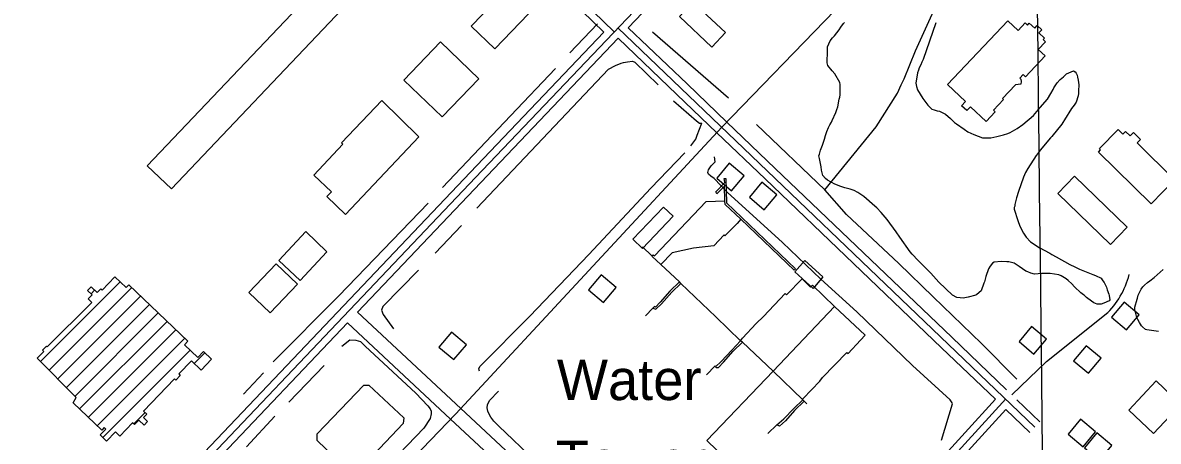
# Model space of a CAD drawing. Extents: x 3683613 to 3738215, y 469626 to 495384.
# Drawn here: x 3696217 to 3698541, y 485823 to 486680 of the extents above; entities that cross this region are included whole.
import ezdxf

# ---------------------------------------------------------------- set-up
doc = ezdxf.new("R2010")
doc.units = 0
for name, color, linetype in [('V-BLDG-OTLN', 7, 'Continuous'), ('V-DOMW-IDEN', 7, 'Continuous'), ('V-GRID-MAJR', 7, 'Continuous'), ('V-ROAD-CNTR', 7, 'Continuous'), ('V-SITE-VEGE', 7, 'Continuous'), ('V-TOPO-SHOR', 7, 'Continuous'), ('V-UTIL-LINE', 7, 'Continuous')]:
    doc.layers.add(name, color=color, linetype=linetype)

msp = doc.modelspace()

# ---------------------------------------------------------------- linework, layer by layer
at = {"layer": 'V-BLDG-OTLN'}
for p, q in [((3696253.578165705, 485986.4702796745), (3696416.3772121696, 486149.26932613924)), ((3696271.1881730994, 485968.7249480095), (3696440.186586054, 486137.72336096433)), ((3696356.9137398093, 486125.16119283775), (3696364.1623120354, 486132.4097650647)), ((3696288.798180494, 485950.9796163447), (3696458.236097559, 486120.4175334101)), ((3696306.408187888, 485933.23428467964), (3696476.285609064, 486103.1117058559)), ((3696324.0181952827, 485915.4889530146), (3696494.3351205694, 486085.8058783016)), ((3696333.3694590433, 485889.4848777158), (3696512.3846320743, 486068.5000507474)), ((3696351.476572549, 485872.2366521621), (3696530.4341435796, 486051.19422319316)), ((3696369.5836860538, 485854.9884266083), (3696548.483655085, 486033.88839563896)), ((3696380.8390773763, 485830.8884788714), (3696559.6485411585, 486009.6979426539)), ((3696567.8736414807, 485982.5677039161), (3696589.558411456, 486004.25247389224)), ((3696444.118309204, 485858.81237164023), (3696467.4145345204, 485882.1085969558))]:
    msp.add_line(p, q, dxfattribs=at)
for points in [[(3696820.2090000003, 486753.623), (3696869.848, 486706.957), (3696521.369, 486339.74100000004), (3696471.951, 486386.63800000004)], [(3697135.052, 486672.78), (3697203.494, 486744.53), (3697252.075, 486698.19), (3697183.6350000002, 486626.44)], [(3697561.18, 486692.408), (3697588.94, 486721.902), (3697655.383, 486659.364), (3697627.623, 486629.868)], [(3698109.855, 486553.396), (3698233.5810000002, 486683.641), (3698254.342, 486663.919), (3698268.876, 486679.217), (3698273.447, 486674.871), (3698277.2320000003, 486678.859), (3698288.353, 486668.295), (3698293.6240000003, 486673.84500000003), (3698302.9450000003, 486664.992), (3698297.094, 486658.835), (3698308.657, 486647.856), (3698305.965, 486645.026), (3698310.573, 486640.647), (3698295.738, 486625.02900000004), (3698309.861, 486611.615), (3698269.288, 486568.90400000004), (3698264.444, 486573.503), (3698257.772, 486566.481), (3698260.219, 486564.156), (3698260.903, 486559.094), (3698259.957, 486553.892), (3698248.841, 486552.46), (3698222.649, 486524.886), (3698224.805, 486522.836), (3698204.106, 486501.047), (3698207.764, 486497.574), (3698188.865, 486477.68), (3698157.068, 486507.88800000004), (3698149.396, 486499.81), (3698138.836, 486509.841), (3698146.838, 486518.265)], [(3697075.75, 486487.086), (3696997.2460000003, 486562.352), (3697072.066, 486640.391), (3697150.5700000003, 486565.125)], [(3697028.063, 486446.054), (3696877.555, 486287.478), (3696839.339, 486323.75), (3696848.713, 486333.62700000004), (3696812.6380000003, 486367.868), (3696872.4450000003, 486430.88300000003), (3696869.4080000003, 486433.762), (3696951.725, 486520.493)], [(3698498.088, 486433.789), (3698574.8680000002, 486358.498), (3698526.609, 486309.28500000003), (3698418.71, 486415.093), (3698423.236, 486419.711), (3698420.731, 486422.169), (3698459.099, 486461.294), (3698468.933, 486451.647), (3698474.225, 486457.044), (3698483.552, 486447.895), (3698490.427, 486454.902), (3698504.8880000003, 486440.719)], [(3697663.148164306, 486392.27441236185), (3697637.4201643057, 486361.6464123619), (3697668.0471643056, 486335.9184123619), (3697693.776164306, 486366.54541236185)], [(3698443.27, 486226.177), (3698335.506, 486329.949), (3698369.64, 486365.396), (3698477.4020000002, 486261.62200000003)], [(3697730.0522895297, 486353.2470059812), (3697704.32428953, 486322.6190059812), (3697734.95128953, 486296.8910059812), (3697760.6802895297, 486327.5180059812)], [(3697548.66, 486284.023), (3697485.776, 486217.733), (3697466.017, 486236.476), (3697528.633, 486302.50800000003)], [(3696796.1780000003, 486252.506), (3696839.557, 486211.11600000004), (3696785.201, 486152.23600000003), (3696741.1520000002, 486192.903)], [(3696735.477, 486186.358), (3696779.286, 486144.72000000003), (3696723.339, 486085.86), (3696679.724, 486127.316)], [(3697834.864, 486136.139), (3697797.379, 486170.109), (3697817.986, 486192.821), (3697854.574, 486159.648)], [(3696434.096, 486143.563), (3696554.8170000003, 486027.816), (3696548.0810000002, 486020.789), (3696575.174, 485994.81200000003), (3696586.7800000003, 486006.916), (3696603.322, 485991.058), (3696582.102, 485968.92600000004), (3696562.384, 485987.831), (3696536.586, 485960.924), (3696539.5470000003, 485958.08400000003), (3696530.435, 485948.581), (3696527.632, 485951.27), (3696464.24, 485885.152), (3696470.849, 485878.816), (3696464.066, 485871.742), (3696472.561, 485863.597), (3696465.436, 485856.16500000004), (3696454.4590000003, 485866.68700000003), (3696445.573, 485857.418), (3696441.642, 485861.186), (3696415.5530000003, 485833.97500000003), (3696406.603, 485842.556), (3696388.435, 485823.606), (3696375.373, 485836.129), (3696386.971, 485848.227), (3696383.674, 485851.387), (3696378.752, 485846.255), (3696320.165, 485902.063), (3696326.5100000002, 485912.978), (3696246.609, 485993.493), (3696260.296, 486007.184), (3696257.568, 486009.914), (3696265.742, 486018.03500000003), (3696267.3170000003, 486016.445), (3696358.326, 486106.852), (3696350.6350000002, 486114.389), (3696359.1180000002, 486123.048), (3696349.896, 486131.889), (3696356.99, 486139.289), (3696369.4220000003, 486127.365), (3696376.612, 486134.865), (3696379.3850000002, 486132.207), (3696405.6240000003, 486159.57800000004), (3696428.4590000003, 486137.68700000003)], [(3697401.1070071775, 486163.6853178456), (3697375.3790071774, 486133.0573178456), (3697406.0060071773, 486107.3293178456), (3697431.7350071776, 486137.9563178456)], [(3698471.573010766, 486107.93188015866), (3698445.8450107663, 486077.3038801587), (3698476.472010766, 486051.5758801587), (3698502.201010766, 486082.2028801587)], [(3698282.0113226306, 486057.7537862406), (3698256.2833226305, 486027.12578624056), (3698286.9103226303, 486001.39778624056), (3698312.6393226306, 486032.0247862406)], [(3697094.4630998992, 486046.60309870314), (3697068.7350998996, 486015.9750987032), (3697099.3620998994, 485990.24709870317), (3697125.0910998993, 486020.87409870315)], [(3698393.518198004, 486018.72637985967), (3698367.790198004, 485988.0983798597), (3698398.4171980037, 485962.3703798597), (3698424.146198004, 485992.9973798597)], [(3698480.7460000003, 485887.129), (3698537.004, 485946.623), (3698587.606, 485898.775), (3698531.348, 485839.27900000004)], [(3696925.0810000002, 485938.009), (3696996.896, 485871.218), (3696996.02, 485859.773), (3696899.358, 485757.842), (3696890.234, 485757.48600000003), (3696819.603, 485824.542), (3696819.363, 485838.368), (3696915.386, 485938.255)], [(3698382.367510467, 485868.192098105), (3698356.6395104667, 485837.56409810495), (3698387.2665104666, 485811.83609810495), (3698412.995510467, 485842.463098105)], [(3698415.8195730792, 485840.3153792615), (3698390.091573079, 485809.6873792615), (3698420.718573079, 485783.9593792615), (3698446.4475730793, 485814.5863792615)]]:
    msp.add_lwpolyline(points, close=True, dxfattribs=at)
at = {"layer": 'V-GRID-MAJR'}
msp.add_spline([(3698426.819, 475163.32300000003), (3698357.213, 481220.729), (3698287.573, 487281.219), (3698217.932, 493341.72000000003), (3698217.897, 493344.793)], degree=3, dxfattribs=at)
at = {"layer": 'V-ROAD-CNTR'}
for points in [[(3694989.4599821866, 484100.572772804), (3695664.0496330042, 484803.395367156), (3696332.1662967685, 485508.74095646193), (3697143.521674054, 486363.177247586), (3697961.749037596, 487220.885532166)], [(3697456.5140480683, 486669.541634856), (3697988.7269836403, 487227.434519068)], [(3696538.3118844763, 485292.09838974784), (3697103.1847547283, 485879.28521537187), (3697647.894665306, 486465.64204265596), (3698110.353740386, 486944.2180855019), (3698227.4425062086, 487193.3445872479)], [(3697406.37314835, 486660.442653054), (3697140.890679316, 486918.13913766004)], [(3697427.4911061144, 486660.848652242), (3697151.3386584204, 486928.90211613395)], [(3696472.4780161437, 485678.2866173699), (3697132.656695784, 486373.5182269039), (3697406.37314835, 486660.442653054)], [(3698288.8243834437, 485852.31626931), (3697435.3230904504, 486669.05863582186)], [(3697576.7068076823, 486554.525864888), (3697456.5140480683, 486669.541634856)], [(3696902.101156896, 486087.15379963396), (3697154.3866523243, 486352.8362682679), (3697435.806089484, 486647.835678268)], [(3697555.964849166, 486532.85190823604), (3697435.806089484, 486647.835678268)], [(3697658.31764446, 486476.42902108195), (3697576.705807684, 486554.5268648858)], [(3697637.684685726, 486454.65106463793), (3697555.963849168, 486532.8529082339)], [(3697757.328446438, 486381.68221057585), (3697658.318644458, 486476.42902108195)], [(3697736.5864879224, 486360.0082539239), (3697637.684685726, 486454.652064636)], [(3697937.9510851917, 486208.839556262), (3697757.328446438, 486381.6832105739)], [(3697917.209126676, 486187.16559960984), (3697736.5864879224, 486360.009253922)], [(3698118.573723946, 486035.9959019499), (3697937.9500851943, 486208.839556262)], [(3698097.83176543, 486014.32194529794), (3697917.208126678, 486187.16559960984)], [(3698241.3549097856, 485918.5026507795), (3698312.728, 485986.674), (3698438.35, 486086.54000000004), (3698442.44, 486090.939), (3698446.376, 486095.478), (3698450.1550000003, 486100.147), (3698453.77, 486104.944), (3698457.218, 486109.86100000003), (3698460.497, 486114.895), (3698463.6, 486120.03500000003), (3698466.5270000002, 486125.282), (3698469.273, 486130.625), (3698471.8310000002, 486136.059), (3698474.203, 486141.576), (3698476.386, 486147.173), (3698478.372, 486152.84), (3698480.166, 486158.575), (3698481.762, 486164.364)], [(3696902.101156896, 486087.15379963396), (3697113.394734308, 485890.27519339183)], [(3695808.7323436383, 484934.3271052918), (3696343.0502750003, 485498.4189771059), (3696881.442198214, 486065.39884314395)], [(3696881.442198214, 486065.39884314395), (3697092.784775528, 485868.47423699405)], [(3698230.594399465, 485928.7997316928), (3698118.572723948, 486035.996901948)], [(3698207.8535453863, 485909.039155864), (3698097.830765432, 486014.32294529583)], [(3697684.823591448, 485357.82625829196), (3697959.504042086, 485636.62570069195), (3698207.8535453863, 485909.039155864)], [(3697685.2705905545, 485336.9073001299), (3697970.393020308, 485626.30572133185), (3698229.0045030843, 485909.9741539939)], [(3698299.1953627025, 485863.15324763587), (3698252.040714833, 485908.2770577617)], [(3697113.3937343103, 485890.27519339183), (3697684.823591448, 485357.82625829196)], [(3697989.97198115, 485625.51772290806), (3698229.5345020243, 485888.2911973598)], [(3698278.4534041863, 485841.47929098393), (3698229.5345020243, 485888.2911973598)], [(3697092.784775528, 485868.47423699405), (3697354.9742511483, 485624.16972560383)]]:
    msp.add_lwpolyline(points, dxfattribs=at)
at = {"layer": 'V-SITE-VEGE'}
for points in [[(3698188.281, 486160.168), (3698185.451, 486149.559), (3698184.4990000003, 486146.526), (3698178.7290000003, 486131.342), (3698169.8140000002, 486123.646), (3698167.83, 486122.104), (3698152.3200000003, 486117.809), (3698142.293, 486116.128), (3698135.75, 486116.517), (3698128.697, 486117.397), (3698120.0640000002, 486122.276), (3698092.451, 486148.943), (3698075.541, 486167.25), (3698049.9450000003, 486193.44800000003), (3698037.6550000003, 486206.305), (3698033.555, 486210.76), (3698012.413, 486241.06), (3698004.682, 486251.988), (3697986.14, 486277.30100000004), (3697973.825, 486291.668), (3697965.1210000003, 486300.566), (3697961.031, 486304.515), (3697938.565, 486324.233), (3697926.363, 486332.065), (3697918.744, 486336.458), (3697910.6580000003, 486338.829), (3697900.052, 486341.662), (3697891.454, 486344.52900000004), (3697879.304, 486349.344), (3697864.077, 486357.624), (3697859.995, 486361.07300000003), (3697854.865, 486367.016), (3697852.704, 486375.525), (3697852.157, 486378.03), (3697851.031, 486385.049), (3697847.715, 486402.08400000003), (3697846.6240000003, 486407.093), (3697847.568, 486410.628), (3697849.9390000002, 486418.716), (3697854.287, 486428.84500000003), (3697858.088, 486441.481), (3697859.968, 486449.055), (3697862.844, 486457.148), (3697866.221, 486465.25200000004), (3697869.1410000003, 486470.833), (3697872.562, 486476.422), (3697874.018, 486479.465), (3697881.2660000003, 486496.183), (3697883.674, 486502.25800000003), (3697885.589, 486507.822), (3697887.829, 486523.446), (3697889.267, 486527.493), (3697890.1950000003, 486532.033), (3697890.328, 486553.152), (3697889.757, 486557.164), (3697879.39, 486575.082), (3697873.754, 486581.018), (3697865.009, 486592.429), (3697863.411, 486597.43), (3697864.49, 486622.082), (3697864.341, 486630.626), (3697869.666, 486642.283), (3697874.5810000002, 486648.905), (3697878.531, 486652.99700000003), (3697887.87, 486665.22500000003), (3697891.301, 486670.31200000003), (3697897.199, 486677.956), (3697899.1750000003, 486680.004)], [(3698086.207, 486679.745), (3698073.294, 486641.814), (3698059.87, 486604.375), (3698057.453, 486598.802), (3698055.028, 486593.734), (3698052.126, 486587.147), (3698050.697, 486582.597), (3698048.784, 486577.032), (3698045.132, 486555.854), (3698046.25, 486549.337), (3698048.38, 486542.337), (3698059.253, 486524.425), (3698063.361, 486519.469), (3698069.542, 486511.031), (3698077.7320000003, 486502.626), (3698082.2830000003, 486501.199), (3698088.853, 486499.302), (3698093.383, 486498.878), (3698105.56, 486492.554), (3698116.274, 486483.695), (3698124.455, 486475.791), (3698128.025, 486472.836), (3698143.809, 486461.547), (3698151.436, 486456.655), (3698163.603, 486450.832), (3698181.8200000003, 486444.113), (3698198.9080000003, 486444.412), (3698210.932, 486446.632), (3698224.4450000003, 486450.386), (3698233.45, 486453.056)], [(3698233.45, 486453.056), (3698238.4390000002, 486455.156), (3698252.3710000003, 486463.446), (3698264.293, 486471.695), (3698285.59, 486490.166), (3698292.998, 486497.836), (3698299.8850000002, 486506.503), (3698314.674, 486523.352), (3698321.5100000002, 486535.036), (3698325.89, 486543.156), (3698327.347, 486546.195), (3698334.199, 486556.876), (3698340.62, 486563.52400000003), (3698347.063, 486568.664), (3698353.4930000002, 486574.808), (3698367.965, 486581.093), (3698371.014, 486579.135), (3698373.066, 486576.657), (3698375.149, 486572.672), (3698376.2320000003, 486568.166), (3698377.344, 486562.153), (3698378.5160000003, 486552.62200000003), (3698378.231, 486540.047), (3698378.33, 486534.518), (3698377.4020000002, 486529.977), (3698373.099, 486517.333), (3698369.183, 486511.232), (3698363.776, 486504.099), (3698349.596, 486481.227), (3698345.67, 486475.62700000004), (3698343.722, 486472.074), (3698323.546, 486447.08900000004), (3698320.582, 486444.021), (3698299.903, 486419.025), (3698294.497, 486411.892), (3698291.541, 486408.32), (3698274.416, 486381.374), (3698269.5300000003, 486373.246), (3698265.173, 486363.61600000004), (3698255.126, 486334.283), (3698251.327, 486321.647), (3698248.044, 486308.015), (3698247.6040000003, 486304.488), (3698246.147, 486301.445), (3698246.201, 486298.43), (3698253.649, 486274.93200000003), (3698257.872, 486263.44), (3698265.665, 486248.998), (3698270.84, 486240.54000000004), (3698280.054, 486231.15), (3698297.855, 486219.392), (3698319.167, 486208.202), (3698323.24, 486205.257), (3698332.366, 486200.89), (3698360.299, 486184.787), (3698370.4280000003, 486180.439), (3698380.066, 486175.579), (3698400.829, 486166.891), (3698407.409, 486164.495), (3698412.973, 486162.57800000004), (3698424.1350000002, 486156.742), (3698426.701, 486153.77), (3698427.742, 486151.775), (3698430.316, 486148.3), (3698435.004, 486138.832), (3698436.609, 486133.329), (3698440.286, 486124.342), (3698440.841, 486121.336), (3698442.004, 486112.306), (3698440.523, 486110.772), (3698430.054, 486105.56200000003), (3698424.5530000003, 486103.956), (3698416.512, 486103.81700000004), (3698409.4220000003, 486106.711), (3698404.847, 486109.648), (3698394.654, 486117.514), (3698390.06, 486121.457), (3698388.5270000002, 486122.93700000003), (3698382.927, 486126.86100000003), (3698369.642, 486139.19800000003), (3698364.508, 486145.142), (3698356.844, 486152.048), (3698352.764, 486155.494), (3698342.598, 486161.853), (3698338.041, 486163.78500000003), (3698319.894, 486166.48600000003), (3698302.805, 486166.18700000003), (3698288.238, 486165.429), (3698280.664, 486167.309), (3698274.078, 486170.211), (3698270.541, 486171.155), (3698256.293, 486180.961), (3698246.119, 486187.822), (3698235.52, 486190.151), (3698231.492, 486190.583), (3698219.915, 486191.38800000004), (3698205.364, 486189.624), (3698201.882, 486187.554), (3698196.961, 486181.434), (3698193.538, 486175.843), (3698188.281, 486160.168)], [(3698541.664, 486048.183), (3698517.981, 486051.29000000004), (3698515.449, 486052.253), (3698509.322, 486057.678), (3698507.276, 486059.65), (3698503.1410000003, 486066.113), (3698499.518, 486072.083), (3698497.429, 486076.57300000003), (3698493.1180000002, 486093.088), (3698493.542, 486097.62200000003), (3698497.785, 486113.783), (3698498.7460000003, 486116.314), (3698500.149, 486122.37), (3698506.473, 486134.547), (3698509.911, 486139.13300000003), (3698513.3680000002, 486142.713), (3698519.312, 486147.843), (3698524.276, 486151.45), (3698533.199, 486158.64400000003), (3698551.517, 486175.049)]]:
    msp.add_lwpolyline(points, dxfattribs=at)
at = {"layer": 'V-TOPO-SHOR'}
for p, q in [((3697337.143, 486618.033), (3697393.737, 486677.233)), ((3697661.833, 486525.619), (3697505.836, 486660.265)), ((3697061.398, 486207.993), (3697115.129, 486265.077)), ((3696709.873, 485963.3), (3696669.052, 485919.329)), ((3696834.0840000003, 485978.396), (3696761.597, 485903.45900000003)), ((3696733.224, 485874.76300000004), (3696675.024, 485811.729))]:
    msp.add_line(p, q, dxfattribs=at)
for points in [[(3697718.921, 486471.615), (3697858.762, 486337.791), (3697964.134, 486466.36600000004), (3698007.355, 486535.843), (3698015.039, 486552.286), (3698020.867, 486564.892), (3698044.36, 486622.39900000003), (3698102.62, 486750.088), (3698159.132, 486886.473), (3698209.894, 486983.556)], [(3697146.537, 486300.349), (3697415.849, 486584.458), (3697430.4560000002, 486592.275), (3697441.832, 486597.055), (3697446.449, 486598.204), (3697455.142, 486599.951), (3697465.204, 486601.174), (3697469.591, 486599.05), (3697517.862, 486552.559)], [(3697076.412, 486342.628), (3697215.5840000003, 486489.091), (3697307.369, 486586.08)], [(3697549.066, 486520.00800000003), (3697596.1780000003, 486478.947), (3697602.508, 486473.854), (3697606.862, 486474.184)], [(3697584.3510000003, 486427.69200000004), (3697594.7970000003, 486441.17600000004), (3697597.681, 486449.657), (3697606.862, 486474.184)], [(3697151.827, 485966.63800000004), (3697150.9820000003, 485968.805), (3697150.666, 485972.069), (3697153.329, 485976.735), (3697254.682, 486079.108), (3697375.602, 486205.707), (3697502.67, 486341.375), (3697572.554, 486413.102)], [(3697850.879, 486155.105), (3697772.2770000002, 486229.804), (3697658.714, 486332.917), (3697632.196, 486361.17100000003), (3697625.3310000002, 486365.441), (3697620.369, 486370.006), (3697619.2320000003, 486373.533), (3697620.524, 486378.99700000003), (3697626.144, 486386.695), (3697631.518, 486392.21400000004), (3697634.48, 486394.97500000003), (3697633.259, 486405.037)], [(3698252.0330000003, 485950.602), (3698179.745, 486023.204), (3698080.79, 486118.53), (3698010.179, 486187.052), (3697903.47, 486287.492), (3697858.762, 486337.791)], [(3697046.91, 486310.679), (3696864.059, 486120.641), (3696729.862, 485986.031)], [(3697027.258, 486173.228), (3696953.769, 486098.916), (3696951.5270000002, 486091.623), (3696954.5270000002, 486082.434), (3696975.988, 486053.34)], [(3698097.588, 485825.746), (3698120.0500000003, 485899.58), (3698119.475, 485902.026), (3698115.313, 485907.69), (3698038.128, 485978.322), (3697924.474, 486088.242), (3697850.879, 486155.105)], [(3696918.214, 486018.094), (3696908.728, 486026.56700000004), (3696899.694, 486029.735), (3696886.4760000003, 486030.069), (3696870.076, 486017.488)], [(3696918.214, 486018.094), (3697021.9020000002, 485921.996), (3697045.9250000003, 485895.51900000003), (3697050.771, 485889.51900000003), (3697052.708, 485884.765), (3697052.86, 485879.17600000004), (3697051.162, 485870.108), (3697038.018, 485850.158), (3696953.6240000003, 485762.125)], [(3697628.5810000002, 485435.467), (3697520.754, 485537.293), (3697406.824, 485647.756), (3697286.875, 485760.04600000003), (3697254.561, 485794.219), (3697220.364, 485826.731), (3697192.234, 485853.32800000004), (3697181.466, 485864.357), (3697175.365, 485872.721), (3697171.7460000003, 485878.664), (3697169.215, 485884.896), (3697167.497, 485891.413), (3697168.2320000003, 485897.686), (3697172.748, 485906.462), (3697190.7660000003, 485925.744)]]:
    msp.add_lwpolyline(points, dxfattribs=at)
at = {"layer": 'V-UTIL-LINE'}
for p, q in [((3697615.634, 486313.723), (3697653.88, 486315.455)), ((3697637.896, 486329.566), (3697635.622, 486333.488)), ((3697506.875, 486095.773), (3697492.019, 486080.026)), ((3697941.649, 486040.454), (3697878.665, 486099.137)), ((3697816.504, 485905.249), (3697822.005, 485899.89)), ((3697766.307, 485854.227), (3697760.843, 485856.626))]:
    msp.add_line(p, q, dxfattribs=at)
for points in [[(3697635.622, 486333.488), (3697654.382, 486352.743), (3697652.799, 486360.624), (3697656.4960000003, 486361.167), (3697657.644, 486310.813), (3697798.895, 486176.36600000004), (3697795.973, 486173.363), (3697686.722, 486277.367), (3697654.722, 486307.81200000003), (3697653.88, 486315.455), (3697653.739, 486345.32800000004), (3697637.896, 486329.566)], [(3697504.984, 486202.903), (3697507.676, 486204.913), (3697510.17, 486202.971), (3697615.634, 486313.723)], [(3697686.722, 486277.367), (3697679.421, 486269.124), (3697654.079, 486243.364), (3697652.813, 486245.815), (3697631.383, 486223.068), (3697589.964, 486218.331), (3697546.637, 486208.632), (3697522.991, 486185.147)], [(3697813.7490000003, 485908.178), (3697752.745, 485966.39), (3697689.997, 486026.065), (3697686.505, 486028.735), (3697635.495, 486077.945), (3697564.237, 486146.395), (3697561.483, 486149.322), (3697522.991, 486185.147), (3697505.4990000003, 486201.429), (3697504.984, 486202.903), (3697485.735, 486221.17)], [(3697561.483, 486149.322), (3697541.488, 486130.05), (3697521.534, 486107.569), (3697512.04, 486097.32300000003), (3697510.045, 486098.777), (3697506.875, 486095.773), (3697512.583, 486093.626), (3697524.289, 486104.642)], [(3697686.505, 486028.735), (3697690.134, 486034.462), (3697718.384, 486064.457), (3697733.506, 486078.727), (3697777.829, 486125.723), (3697780.58, 486123.044), (3697812.5, 486155.556), (3697829.5130000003, 486138.496), (3697833.4080000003, 486142.743), (3697878.665, 486099.137), (3697752.745, 485966.39), (3697617.063, 485825.123), (3697677.326, 485766.89900000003), (3697650.286, 485738.646), (3697633.472, 485721.63800000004), (3697620.316, 485708.13300000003), (3697618.319, 485709.835), (3697600.055, 485690.34)], [(3697524.289, 486104.642), (3697545.711, 486128.131), (3697564.237, 486146.395)], [(3697813.7490000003, 485908.178), (3697814.701, 485910.906), (3697848.3170000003, 485945.91000000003), (3697854.142, 485953.639), (3697904.093, 486004.657), (3697906.833, 486002.72000000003), (3697931.663, 486029.954), (3697941.649, 486040.454)], [(3697686.505, 486028.735), (3697668.478, 486009.982), (3697646.3170000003, 485986.485), (3697635.102, 485975.47500000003), (3697634.336, 485977.439), (3697616.551, 485959.185)], [(3697635.102, 485975.47500000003), (3697636.11, 485974.007), (3697641.0470000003, 485974.07), (3697651.2770000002, 485984.82), (3697670.977, 486007.793), (3697689.997, 486026.065)], [(3697742.057, 485839.34500000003), (3697760.843, 485856.626), (3697775.001, 485869.155), (3697795.467, 485890.162), (3697813.7490000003, 485908.178), (3697816.504, 485905.249), (3697796.509, 485885.978), (3697778.014, 485865.244), (3697766.307, 485854.227)]]:
    msp.add_lwpolyline(points, dxfattribs=at)

# ---------------------------------------------------------------- texts
at = {"layer": 'V-DOMW-IDEN'}
for s, p in [('Water', (3697310.227340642, 485907.53715886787)), ('Tower', (3697308.3373444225, 485741.53749086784))]:
    msp.add_text(s, height=82.99983200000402, dxfattribs=at).set_placement(p)

doc.saveas('drawing.dxf')
